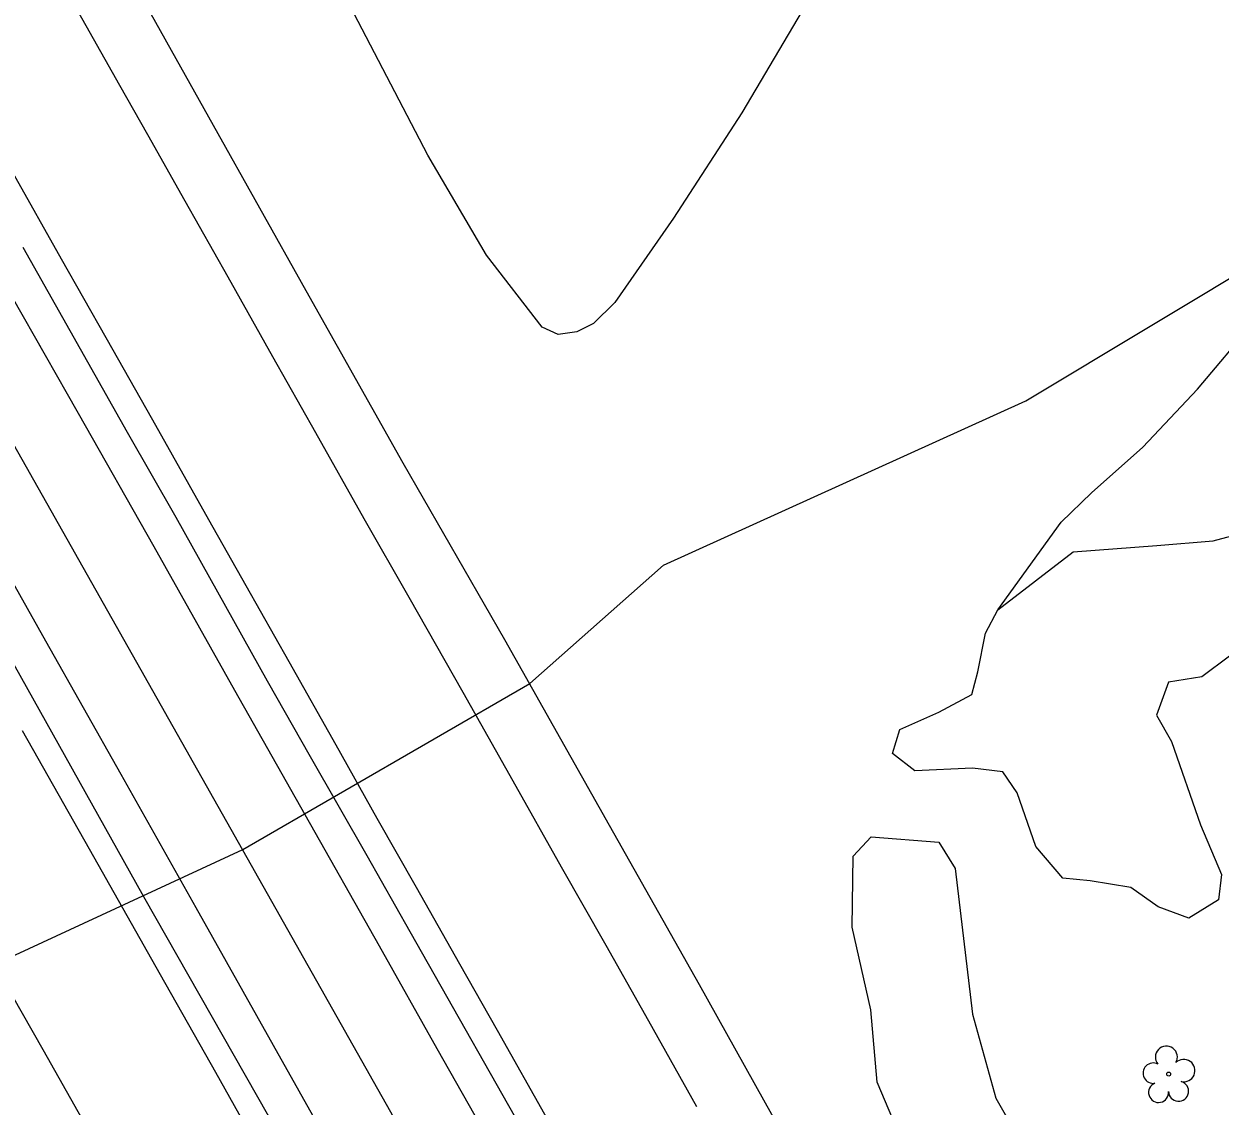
# Model space of a CAD drawing. Extents: x 945964 to 948456, y 631061 to 636061.
# Drawn here: x 946895 to 947097.5, y 634207.7 to 634390.9 of the extents above; entities that cross this region are included whole.
import ezdxf

# ---------------------------------------------------------------- set-up
doc = ezdxf.new("R2010")
doc.units = 0
for name, color, linetype in [('Exist Guardrail', 7, 'Continuous'), ('Exist Horizontal Alignment', 7, 'Continuous'), ('Exist Roads EOP', 7, 'Continuous'), ('Exist Roads EOT', 7, 'Continuous'), ('Exist Utilities Water UG Line SUE', 7, 'Continuous'), ('Exist Vegetation Hedge Row', 7, 'Continuous'), ('Exist Vegetation Tree CELL', 7, 'Continuous'), ('Exist Vegetation Woods Line', 7, 'Continuous')]:
    doc.layers.add(name, color=color, linetype=linetype)

msp = doc.modelspace()

# ---------------------------------------------------------------- linework, layer by layer
at = {"layer": 'Exist Guardrail'}
for points in [[(947073.04, 634026.32), (947068.08, 634035.08), (947054.62, 634058.78), (947045.27, 634075.38), (947033.63, 634095.96), (947022.44, 634115.93), (947006.49, 634144.06), (946992.46, 634168.76), (946976.62, 634196.8), (946964.93, 634217.42), (946955.19, 634234.79), (946942.57, 634257), (946930.71, 634278.06), (946917.02, 634302.36), (946904.24, 634324.93), (946891.17, 634347.85), (946878.61, 634370.23), (946865.69, 634393.14), (946852.57, 634416.4), (946840.85, 634437.13), (946835.94, 634445.5)], [(946810.46, 634442.43), (946820.53, 634424.49), (946832.15, 634403.89), (946844.69, 634381.92), (946858.12, 634358.03), (946871.01, 634335.35), (946884.83, 634310.87), (946898.61, 634286.49), (946911.39, 634263.92), (946924.11, 634241.36), (946937.2, 634218.03), (946950.75, 634193.97), (946963.53, 634171.33), (946975.86, 634149.43), (946988.74, 634126.77), (947001.18, 634104.8), (947013.88, 634082.18), (947028.1, 634057.24), (947043.02, 634030.92), (947053.97, 634010.97), (947061.58, 633999.08), (947062.08, 633998.17)]]:
    msp.add_lwpolyline(points, dxfattribs=at)
at = {"layer": 'Exist Horizontal Alignment'}
msp.add_line((947093.53, 633965.31), (946769.56, 634538.49), dxfattribs=at)
at = {"layer": 'Exist Roads EOP'}
for points in [[(947273.16, 633610.8), (947247.15, 633656.74), (947232.34, 633682.89), (947212.22, 633718.39), (947197.67, 633744.17), (947168.05, 633796.24), (947145.39, 633836.18), (947132.82, 633858.69), (947107.52, 633903.46), (947099.97, 633916.82), (947093.89, 633927.59), (947092.39, 633930.23), (947077.64, 633956.3), (947069.78, 633970.19), (947064.75, 633979.08), (947062.12, 633983.73), (947035.59, 634030.84), (947004.95, 634084.91), (946973.48, 634140.37), (946942.04, 634196.15), (946915.29, 634243.13), (946877.93, 634309.87), (946842.93, 634371.58), (946807.37, 634434.74)], [(947024.88, 634200.44), (947009.37, 634228.22), (946994.1, 634255.21), (946976.38, 634286.64), (946959.21, 634316.51), (946942.79, 634345.68), (946927.06, 634373.69), (946910.97, 634402.45)], [(946982.32, 634198.53), (946960.35, 634237.24), (946953.07, 634250.05), (946943.51, 634266.82), (946936.21, 634279.66), (946920.74, 634307.32), (946912.51, 634321.71), (946894.86, 634353.06)]]:
    msp.add_lwpolyline(points, dxfattribs=at)
at = {"layer": 'Exist Roads EOT'}
for points in [[(947008.94, 634207.59), (947000.79, 634222.08), (946993.57, 634234.92), (946986.02, 634248.15), (946977.83, 634262.69), (946969.35, 634277.7), (946960.2, 634293.78), (946952.6, 634307.11), (946944.4, 634321.65), (946937.12, 634334.55), (946929.54, 634348), (946922.26, 634360.89), (946915.94, 634372.09), (946911.21, 634380.45), (946905.51, 634390.53), (946897.93, 634403.99)], [(946983.7, 634205.38), (946975.16, 634220.53), (946968.8, 634231.75), (946961.45, 634244.7), (946954.8, 634256.41), (946947.82, 634268.83), (946939.9, 634282.9), (946932.62, 634295.75), (946926.27, 634306.94), (946916.81, 634323.82), (946908.92, 634337.75), (946901.34, 634351.08), (946893.14, 634365.61)], [(947033.31, 634026.21), (947025.67, 634039.69), (947018.67, 634052.03), (947012.03, 634063.83), (947003.68, 634078.51), (946994.01, 634095.64), (946985.65, 634110.52), (946977.29, 634125.19), (946969.59, 634138.93), (946962.24, 634151.95), (946955.2, 634164.39), (946947.83, 634177.34), (946937.76, 634195.08), (946927.45, 634213.39), (946918.08, 634229.95), (946906.1, 634251.18), (946894.71, 634271.25)], [(946891.18, 634229.61), (946898.17, 634217.3), (946904.86, 634205.52), (946912.78, 634191.53), (946928.3, 634163.99), (946934.64, 634152.7), (946953.68, 634119.17), (946968.59, 634092.79), (946982.54, 634068.09), (946996.55, 634043.29), (947014.7, 634011.2), (947021.54, 633999.17), (947029.34, 633985.45), (947029.39, 633985.36), (947037.11, 633971.68), (947042.99, 633961.27), (947051.93, 633945.44), (947057.27, 633935.97), (947059.62, 633931.81)]]:
    msp.add_lwpolyline(points, dxfattribs=at)
at = {"layer": 'Exist Utilities Water UG Line SUE'}
msp.add_lwpolyline([(946885.48, 633607.31), (946857.92, 633638.18), (946810.43, 633705.26), (946774.88, 633780.55), (946773.35, 633783.79), (946747.51, 633849.62), (946734.48, 633879.25), (946712.81, 633944.6), (946701.3, 633998.92), (946703.12, 634056.04), (946710.69, 634080.44), (946738.48, 634116.01), (946775.16, 634148.01), (946829.92, 634190.2), (946881.2, 634227.62), (946932.03, 634251.13), (946980.62, 634279.25), (947003.27, 634299.27), (947064.64, 634327.09), (947107, 634352.54), (947145.27, 634394.7)], dxfattribs=at)
at = {"layer": 'Exist Vegetation Hedge Row'}
for points in [[(946998.06, 634457.82), (947019.6, 634439.71), (947036.41, 634425.39), (947039.67, 634422.12), (947040.3, 634419.47), (947039.24, 634413.79), (947029.86, 634398.41), (947016.52, 634375.85), (947004.99, 634357.99), (946995.04, 634343.72), (946991.41, 634340.15), (946988.58, 634338.77), (946985.45, 634338.31), (946982.72, 634339.58), (946973.29, 634351.76), (946963.34, 634368.66), (946950.18, 634393.99), (946937.63, 634415.21), (946923.92, 634437.45), (946915.45, 634452.49)], [(947059.88, 634291.69), (947070.61, 634306.57), (947075.72, 634311.5), (947084.46, 634319.23), (947093.67, 634329.04), (947103.13, 634340.21), (947107.68, 634344.36), (947115.57, 634347.46), (947128.45, 634351.13), (947138.61, 634352.44), (947147.07, 634352.21), (947157.02, 634349.84), (947168.04, 634344.36), (947175.26, 634338.74), (947179.54, 634329.08), (947180.47, 634320.08), (947178.54, 634310.87), (947175.16, 634307.9), (947175.12, 634304.5), (947174.65, 634298.89), (947165.52, 634271.12), (947160.85, 634260.77)], [(947044.15, 634200.71), (947039.44, 634211.75), (947038.39, 634223.99), (947035.2, 634237.98), (947035.38, 634250.03), (947038.45, 634253.31), (947049.9, 634252.39), (947052.65, 634247.95), (947055.59, 634223.28), (947059.52, 634209.08), (947065.46, 634198.66)]]:
    msp.add_lwpolyline(points, dxfattribs=at)
at = {"layer": 'Exist Vegetation Tree CELL'}
msp.add_line((947088.81, 634213.14), (947088.81, 634213.14), dxfattribs=at)
msp.add_circle((947088.81, 634213.14), 0.326, dxfattribs=at)
for centre, radius, start, end in [((947088.42, 634216.01), 1.86, 330.1651, 219.7134), ((947086.2, 634213.29), 1.73, 62.6636, 279.3457), ((947091.36, 634213.73), 1.9, 257.1011, 134.1999), ((947087.1, 634210.02), 1.69, 111.5671, 6.231), ((947090.48, 634210.24), 1.7, 181.2822, 74.56)]:
    msp.add_arc(centre, radius, start, end, dxfattribs=at)
at = {"layer": 'Exist Vegetation Woods Line'}
for points in [[(947059.88, 634291.69), (947072.66, 634301.54), (947086.8, 634302.59), (947096.34, 634303.38), (947102.06, 634304.89)], [(947099.1, 634283.89), (947094.4, 634280.35), (947088.77, 634279.45), (947086.75, 634273.9), (947089.31, 634269.45), (947094.18, 634255.33), (947097.77, 634246.91), (947097.23, 634242.64), (947092.23, 634239.52), (947087.01, 634241.46), (947082.41, 634244.73), (947075.52, 634245.83), (947070.9, 634246.3), (947066.34, 634251.66), (947063.16, 634260.74), (947060.71, 634264.3), (947055.58, 634264.92), (947045.85, 634264.47), (947042.07, 634267.39), (947043.28, 634271.47), (947049.9, 634274.39), (947055.49, 634277.37), (947056.52, 634281.22), (947057.78, 634287.74), (947059.88, 634291.69)]]:
    msp.add_lwpolyline(points, dxfattribs=at)

doc.saveas('drawing.dxf')
